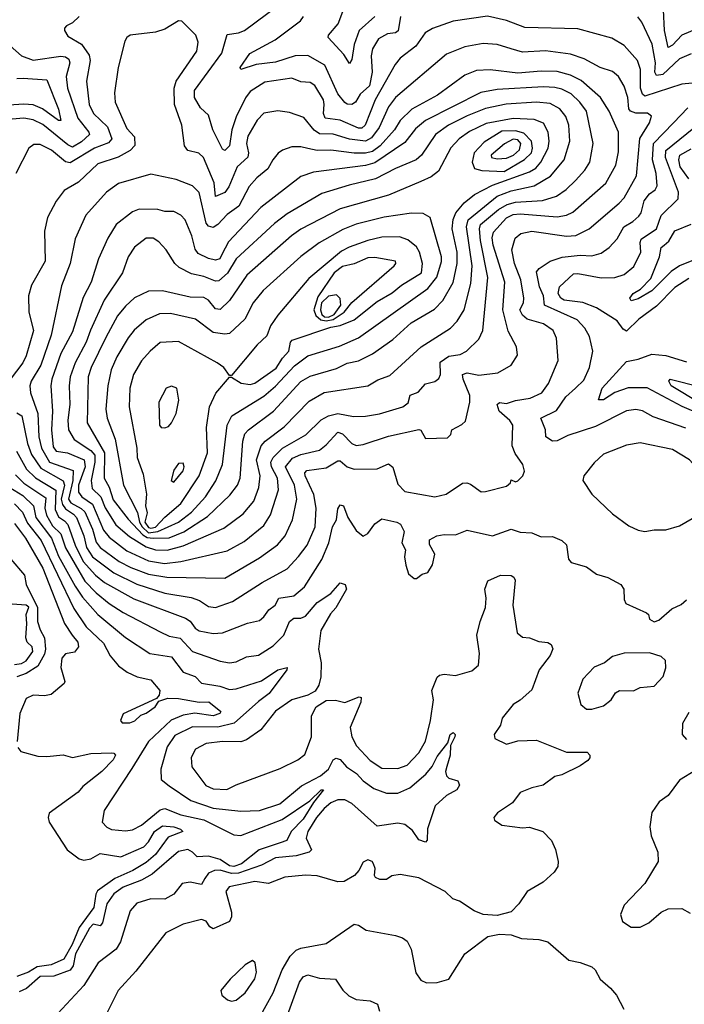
# Model space of a CAD drawing. Extents: x 1954678 to 2060275, y 904822 to 1016299.
# Tile 344 of 467: x 2007647 to 2010526, y 985236 to 989502. Entities that reach past the tile are written whole.
import ezdxf

# ---------------------------------------------------------------- set-up
doc = ezdxf.new("R2010")
doc.units = 0

msp = doc.modelspace()

# ---------------------------------------------------------------- linework, layer by layer
at = {"layer": '0CON20XD'}
for points in [[(2010605, 989230.5), (2010515, 989222.1), (2010355, 989170.9), (2010345, 989179.2), (2010335.8, 989205), (2010335.9, 989285.9), (2010322.9, 989325), (2010265, 989390.4), (2010212.3, 989422.3), (2010065, 989461.6), (2009835, 989467.4), (2009755, 989498.9), (2009672.9, 989517.1), (2009524.7, 989495.3), (2009435, 989463.8), (2009403.3, 989445), (2009362.2, 989387.8), (2009295.5, 989335), (2009273, 989307), (2009185.9, 989155), (2009143.2, 989045), (2009128.8, 989031.2), (2009115, 989031.7), (2009035, 989066.6), (2008970.4, 989075), (2008962.1, 989095), (2008966.3, 989135), (2008962.4, 989155), (2008925, 989216.2), (2008905, 989230), (2008865, 989232.2), (2008825, 989248.2), (2008708.3, 989231.7), (2008645, 989190.9), (2008625, 989163.2), (2008585, 989080.5), (2008565.1, 989024.9), (2008555.2, 988955), (2008535, 988935.6), (2008525, 988940.8), (2008483.8, 989025), (2008465, 989088.6), (2008429.4, 989119.4), (2008404.7, 989165), (2008403.8, 989195), (2008523.1, 989356.9), (2008545, 989437.8), (2008595, 989444.7), (2008620, 989455), (2008766, 989564)], [(2009185, 989515.9), (2009117.9, 989455), (2009095.2, 989395), (2009085, 989328.8), (2009075, 989312.5), (2009051, 989351), (2008983.1, 989425), (2008984.4, 989435), (2009025.9, 989484.1), (2009055, 989560.9)], [(2010599.6, 989470.4), (2010515, 989435.2), (2010475, 989391.1), (2010455, 989381.8), (2010440.1, 989455), (2010435.6, 989545)], [(2008495, 986954.7), (2008569.3, 986980.7), (2008697, 987063), (2008805, 987123.2), (2008855, 987175.4), (2008891.8, 987225), (2008926.1, 987305), (2008931.3, 987385), (2008921.2, 987445), (2008883.4, 987525), (2008882.1, 987537.9), (2008891.2, 987548.8), (2008975, 987559.6), (2009025, 987591.1), (2009035, 987590.4), (2009065, 987563.8), (2009095, 987553.8), (2009195, 987556.2), (2009245, 987577.8), (2009262.9, 987562.9), (2009285, 987489.4), (2009315, 987458.1), (2009445, 987433.8), (2009493.8, 987446.2), (2009565, 987494.3), (2009584.3, 987495.7), (2009598.9, 987488.9), (2009645, 987455.8), (2009665, 987457.1), (2009755, 987480), (2009772.5, 987495), (2009775, 987507.5), (2009795, 987500), (2009805, 987503.3), (2009826.7, 987525), (2009833.8, 987545), (2009825.6, 987575), (2009792.9, 987622.9), (2009780, 987655), (2009782.5, 987745), (2009770.4, 987765), (2009723.1, 987805), (2009714.6, 987835), (2009725, 987842.7), (2009755, 987839.5), (2009795, 987852.4), (2009858.4, 987861.6), (2009909.1, 987885), (2009937.2, 987925), (2009979.5, 988025), (2009972.1, 988122.1), (2009957.1, 988155), (2009915, 988183.8), (2009845, 988203.9), (2009825, 988222), (2009813.2, 988245), (2009828.9, 988275), (2009830.5, 988295), (2009817.3, 988375), (2009789.5, 988445), (2009778.4, 988505), (2009792.3, 988555), (2009818.1, 988575), (2009864.7, 988585.3), (2010015, 988564.3), (2010055, 988566.4), (2010113.6, 988595), (2010243.7, 988706.3), (2010265, 988730.5), (2010318.1, 988825), (2010332.2, 988987.8), (2010375.3, 989055), (2010383.6, 989083.6), (2010366.3, 989096.3), (2010315, 989096.7), (2010291.9, 989105), (2010285.8, 989115.8), (2010281.1, 989165), (2010264.4, 989214.4), (2010241.2, 989255), (2010215, 989276.7), (2010161.4, 989295), (2010092.3, 989332.3), (2010032.2, 989352.2), (2009925, 989366.7), (2009825, 989361.2), (2009776.1, 989376.1), (2009715, 989394.7), (2009655, 989398.4), (2009575, 989384.7), (2009495, 989352.9), (2009274.7, 989165), (2009245, 989124.6), (2009204.5, 989035), (2009170.6, 988989.4), (2009145, 988976), (2009075, 988984.9), (2009005, 989005.5), (2008945, 989006.7), (2008922.9, 989022.9), (2008878.2, 989078.2), (2008815, 989099.6), (2008765, 989107.1), (2008705, 989096.4), (2008675, 989066.7), (2008635, 988997.5), (2008630, 988965), (2008638.4, 988925), (2008635, 988905.6), (2008588.8, 988865), (2008552.1, 988777.9), (2008535, 988753.8), (2008495, 988736.5), (2008489.5, 988795), (2008442.9, 988905), (2008423.5, 988923.5), (2008375, 988934.7), (2008360.3, 988955), (2008349.3, 989045), (2008316.8, 989135), (2008315.7, 989205), (2008324.6, 989235.4), (2008413.8, 989365), (2008419.5, 989405), (2008409.2, 989435), (2008348.8, 989495), (2008335, 989496.7), (2008275, 989461.5), (2008235, 989447.3), (2008125, 989435.5), (2008110.6, 989425), (2008101.7, 989408.3), (2008073.2, 989295), (2008058, 989185), (2008060.4, 989145), (2008110.8, 989030.8), (2008144.8, 988994.8), (2008145, 988957.1), (2008125.4, 988935), (2008073.8, 988906.2), (2007985, 988878), (2007901.6, 988798.4), (2007838.9, 988761.1), (2007805.5, 988715), (2007767.9, 988645), (2007753.8, 988585), (2007757.3, 988455), (2007698.3, 988351.8), (2007685.3, 988305), (2007686.4, 988235), (2007706.6, 988155), (2007675.7, 988045), (2007660.5, 988015), (2007605, 987943.4)], [(2007904.8, 989515.2), (2007875, 989488.1), (2007850, 989475), (2007840.8, 989465), (2007840.8, 989455), (2007855, 989430.8), (2007915, 989395.5), (2007948.5, 989348.5), (2007952.3, 989325), (2007936.3, 989235), (2007948, 989135), (2007966.9, 989095), (2008027.9, 989037.9), (2008046.5, 988985), (2008031.4, 988968.6), (2007971.6, 988945), (2007865, 988881.3), (2007845.4, 988885.4), (2007785, 988937.2), (2007735, 988960.9), (2007708.6, 988961.4), (2007686.9, 988945), (2007630, 988835)], [(2009296.7, 989515), (2009286.5, 989453.5), (2009275, 989444.3), (2009240.1, 989439.9), (2009201.2, 989418.8), (2009174.8, 989375.2), (2009169.8, 989345), (2009173, 989275), (2009162.5, 989215), (2009121, 989179), (2009100.7, 989145), (2009085, 989134.2), (2009065.3, 989135.3), (2009055, 989142.5), (2009025, 989180.8), (2008968.1, 989305), (2008895, 989346.8), (2008840.8, 989345), (2008755, 989317.2), (2008671.9, 989308.1), (2008605, 989286.7), (2008601.4, 989295), (2008643.1, 989355), (2008753.6, 989415), (2008863.7, 989496.3), (2008875.8, 989515)], [(2010555.8, 989354.2), (2010505, 989331.9), (2010432.1, 989265), (2010405, 989259.5), (2010398.2, 989275), (2010400.3, 989315), (2010386.1, 989396.1), (2010341.5, 989491.5), (2010323.7, 989513.7)], [(2007580.6, 989410.6), (2007654.5, 989345), (2007705, 989327.1), (2007825, 989343.4), (2007845, 989340.3), (2007860.2, 989330.2), (2007864.8, 989315), (2007848.9, 989255), (2007853.4, 989205), (2007898.7, 989075), (2007946.8, 989015), (2007948.9, 989005), (2007915, 988972.5), (2007875, 988950), (2007855, 988959.8), (2007747.1, 989047.1), (2007705, 989067.7), (2007665, 989074.8), (2007615, 989070.2)], [(2008535, 987082.4), (2008685, 987170.3), (2008763.2, 987226.8), (2008796.5, 987265), (2008827.9, 987335), (2008847.8, 987425), (2008837.6, 987485), (2008797.8, 987565), (2008828.2, 987601.8), (2008865, 987617.3), (2008945, 987636.8), (2008975, 987659.1), (2009025, 987714.3), (2009045, 987708.1), (2009084.9, 987664.9), (2009105, 987657.5), (2009135, 987660.6), (2009245, 987697.7), (2009375, 987726.2), (2009385, 987724), (2009405, 987687.5), (2009499.3, 987690.7), (2009514.3, 987705), (2009518, 987725), (2009562.6, 987747.4), (2009577.2, 987762.8), (2009595.9, 987844.1), (2009595.9, 987874.1), (2009567.6, 987945), (2009565.5, 987965), (2009585, 987971.4), (2009635, 987962), (2009718.1, 987971.9), (2009775.8, 988005), (2009802.4, 988047.6), (2009798.8, 988085), (2009762.3, 988152.3), (2009740.2, 988245), (2009747.8, 988365), (2009697.1, 988525), (2009693.1, 988556.9), (2009699, 988581), (2009755, 988643.6), (2009785, 988657.5), (2009815, 988660.4), (2009975, 988648.1), (2010015, 988654.8), (2010042, 988668), (2010186.3, 988793.7), (2010228.8, 988871.2), (2010240.1, 988929.9), (2010240.8, 989015), (2010200.3, 989105), (2010162.8, 989165), (2010078.5, 989238.5), (2010032, 989262), (2009975, 989276.7), (2009905, 989278.9), (2009805, 989269.8), (2009685, 989284.8), (2009625, 989281.4), (2009575, 989261.6), (2009456.2, 989175), (2009345.1, 989114.9), (2009295, 989065.3), (2009270, 989025), (2009208.7, 988955), (2009175, 988930.7), (2009145, 988923.3), (2009095, 988923.7), (2008995, 988935.9), (2008935, 988935.2), (2008895, 988944.2), (2008865, 988950.9), (2008825, 988950.3), (2008785, 988936.2), (2008766.9, 988923.1), (2008743.1, 988895), (2008721.3, 988855), (2008673.8, 988816.2), (2008641.5, 988778.5), (2008595.4, 988694.6), (2008545, 988657.9), (2008505, 988613.9), (2008485, 988601.1), (2008465, 988606.8), (2008455, 988620.9), (2008425, 988752.9), (2008395, 988782.3), (2008325, 988810), (2008215, 988832.9), (2008075, 988792.3), (2008022.5, 988755), (2007933.8, 988655), (2007887.6, 988552.4), (2007865.3, 988445), (2007828.3, 988348.3), (2007782.9, 988135), (2007738.8, 988005), (2007696.8, 987935), (2007691.1, 987915), (2007693.1, 987885), (2007726.1, 987795), (2007730.3, 987695), (2007741.8, 987645), (2007776.5, 987585), (2007877.9, 987547.9), (2007877.4, 987505), (2007857.8, 987425), (2007868.6, 987408.6), (2007913.8, 987383.8), (2007928.9, 987368.9), (2007962, 987295), (2007978.5, 987238.5), (2007995, 987215.2), (2008078.3, 987155), (2008128.8, 987128.8), (2008205, 987099.9), (2008284.1, 987085.9), (2008535, 987082.4)], [(2007635, 989247.7), (2007661.7, 989248.3), (2007765, 989241.8), (2007815, 989114.4), (2007825.3, 989064.7), (2007815, 989064.7), (2007745.5, 989115.5), (2007705, 989133.5), (2007665, 989136.2), (2007555, 989128.3)], [(2008274.6, 987145.4), (2008345, 987154.5), (2008545, 987201.1), (2008619, 987241), (2008705, 987310.8), (2008732.8, 987357.2), (2008767.7, 987465), (2008764.1, 987515), (2008737, 987565), (2008734.2, 987585), (2008744.8, 987605), (2008784.9, 987645.1), (2008886.3, 987703.7), (2008952.4, 987767.6), (2008985, 987785.7), (2009025, 987795.2), (2009092.2, 987782.2), (2009145, 987784.1), (2009205, 987793.6), (2009306.2, 987823.8), (2009328.8, 987841.2), (2009338.9, 987875), (2009372.6, 987887.4), (2009405, 987923.6), (2009445.3, 987934.7), (2009462.3, 987947.7), (2009469.2, 987965), (2009467.7, 988017.7), (2009505, 988044), (2009555, 988051.2), (2009582.5, 988065), (2009635, 988117.5), (2009653.4, 988155), (2009674.8, 988385), (2009643.2, 988545), (2009638.2, 988595), (2009642.8, 988615), (2009720.2, 988679.8), (2009758.3, 988701.7), (2009795, 988711.4), (2009912, 988718), (2009972.3, 988737.7), (2010014.2, 988765.8), (2010054.6, 988805), (2010095, 988850.4), (2010115.9, 988885), (2010130.3, 988965), (2010102, 989105), (2010072.7, 989145), (2010035, 989180), (2009995, 989200.4), (2009965, 989208), (2009915, 989211.4), (2009715, 989199), (2009643.9, 989186.1), (2009405, 989064.8), (2009361.7, 989028.3), (2009315, 988970), (2009185, 988881.6), (2009145, 988870.4), (2008918.9, 988841.1), (2008865, 988822.7), (2008691.4, 988688.6), (2008551.1, 988538.9), (2008523, 988485), (2008514.1, 988465.9), (2008495, 988459.5), (2008465, 988467), (2008419.4, 988489.4), (2008407.3, 988507.3), (2008392.7, 988565), (2008364.2, 988634.2), (2008345.6, 988655), (2008315, 988670.4), (2008275, 988671.1), (2008245, 988679.6), (2008165, 988680.4), (2008135, 988669.5), (2008065.4, 988615), (2008028, 988555), (2007988.4, 988465), (2007956.7, 988365), (2007921.7, 988298.3), (2007875, 988148.9), (2007824.5, 988055), (2007786, 987945), (2007781.6, 987915), (2007789.7, 987805), (2007784.2, 987725), (2007791.7, 987651.7), (2007805, 987632.3), (2007853.6, 987625), (2007926.5, 987595), (2007930.4, 987565), (2007901.6, 987485), (2007901.3, 987455), (2007916, 987435), (2007962.2, 987402.2), (2008010.6, 987290.6), (2008035, 987259.4), (2008110.3, 987200.3), (2008205, 987157.1), (2008274.6, 987145.4)], [(2008285, 987203.8), (2008355, 987221.7), (2008531.3, 987298.7), (2008615, 987360.9), (2008660.5, 987415), (2008683.4, 987475), (2008688.7, 987525), (2008673, 987595), (2008693.4, 987655), (2008710.7, 987675), (2008792.5, 987737.5), (2008900.6, 987849.4), (2008965, 987886.2), (2009155, 987916), (2009198.4, 987941.6), (2009249.7, 987960.3), (2009385.7, 988084.3), (2009512.7, 988165), (2009542, 988195), (2009572.1, 988245), (2009601.2, 988358.8), (2009606.9, 988435), (2009582.3, 988605), (2009588.8, 988635), (2009715, 988736.6), (2009775, 988760.1), (2009875, 988781.3), (2009946, 988824), (2010004.8, 988895), (2010030.2, 988975), (2010025.7, 989045), (2010012.6, 989082.6), (2009986.1, 989116.1), (2009945, 989139), (2009885.5, 989144.5), (2009753.8, 989136.2), (2009665, 989117.6), (2009585, 989085.2), (2009504.9, 989045.1), (2009447.2, 989005), (2009387.1, 988915), (2009364.5, 988895), (2009275, 988857.8), (2009187.8, 988812.2), (2009074.5, 988785.5), (2008955, 988748.6), (2008805, 988660.5), (2008751, 988619), (2008584.3, 988465.7), (2008546.9, 988403.1), (2008509.4, 988370.6), (2008495, 988368.5), (2008445, 988389.3), (2008390.6, 988400.6), (2008337.8, 988427.8), (2008318.5, 988445), (2008280.9, 988505), (2008249.5, 988539.5), (2008225, 988555.3), (2008195, 988554.7), (2008144.4, 988515.6), (2008116.6, 988475), (2008092.3, 988405), (2008013.2, 988286.8), (2007953.1, 988156.9), (2007935.2, 988105), (2007887.2, 988015), (2007866.3, 987955), (2007861.3, 987915), (2007864.4, 987835), (2007856.1, 987766.1), (2007857.7, 987725), (2007882.8, 987682.8), (2007955, 987635.4), (2007971.8, 987615), (2007972.3, 987585), (2007957.2, 987505), (2007961, 987471), (2007998.8, 987435), (2008016.5, 987386.5), (2008063.3, 987313.3), (2008122.5, 987262.5), (2008195, 987218.5), (2008235, 987204.9), (2008285, 987203.8)], [(2010531.8, 987731.8), (2010391.2, 987781.2), (2010345, 987806.6), (2010315, 987812.7), (2010275, 987806.7), (2010140.6, 987739.4), (2010020.4, 987699.6), (2009975, 987677.1), (2009955, 987676.1), (2009925.5, 987695), (2009923.8, 987725), (2009904.4, 987775), (2009971.9, 987808.1), (2010012.3, 987867.7), (2010054.5, 987905.5), (2010089.9, 987940.1), (2010114.8, 987995.2), (2010129.6, 988065), (2010115, 988128.8), (2010095.4, 988165), (2010061.2, 988201.2), (2009919.5, 988265), (2009915, 988305.7), (2009898.8, 988345), (2009885, 988408.8), (2009896.9, 988423.1), (2009945, 988455.4), (2009996.6, 988473.4), (2010075, 988481.2), (2010125, 988478.4), (2010165, 988490.8), (2010200, 988515), (2010235, 988552.5), (2010263.6, 988605), (2010302.6, 988627.4), (2010329, 988651), (2010338.2, 988665), (2010352.3, 988717.7), (2010375, 988747.6), (2010400, 988765), (2010407.8, 988782.2), (2010403.8, 988835), (2010388, 988895), (2010392.3, 988965), (2010479.4, 989055), (2010540.7, 989119.3)], [(2008225, 987254.9), (2008295, 987257.2), (2008357.8, 987282.2), (2008460.5, 987349.5), (2008557.6, 987442.4), (2008590, 987485), (2008602.4, 987515), (2008613.7, 987675), (2008622.5, 987707.5), (2008637.5, 987725), (2008745.8, 987805), (2008865, 987934.7), (2008905, 987958), (2009018.8, 987991.2), (2009065.9, 988014.1), (2009115, 988023.8), (2009175, 988053.4), (2009263.7, 988116.3), (2009341.8, 988188.2), (2009442.9, 988247.1), (2009480, 988285), (2009525, 988363.3), (2009541.9, 988445), (2009541.1, 988495), (2009519.6, 988595), (2009523.9, 988636.1), (2009535.7, 988665), (2009571.6, 988708.4), (2009616.2, 988745), (2009695.4, 988785), (2009855, 988842), (2009882.1, 988857.9), (2009904.1, 988885), (2009936, 988945), (2009940.2, 988975), (2009935.2, 989015), (2009915, 989053.2), (2009875, 989069.8), (2009785, 989074.1), (2009667.9, 989052.1), (2009595, 989016.7), (2009550.3, 988985), (2009515, 988947.3), (2009460.8, 988845), (2009429.5, 988820.5), (2009385, 988800.3), (2009245, 988741.8), (2009035, 988683), (2008865, 988594.2), (2008824.5, 988565.5), (2008631.1, 988395), (2008555.2, 988284.8), (2008515, 988246), (2008495, 988249.4), (2008465, 988286.3), (2008445, 988298.6), (2008385, 988299.8), (2008265, 988327.4), (2008205, 988326), (2008143.8, 988296.2), (2008105, 988260.3), (2008070.9, 988219.1), (2008020.4, 988125), (2007956, 987995), (2007943.7, 987955), (2007939, 987755), (2008014.9, 987625), (2008013, 987515), (2008035, 987476.2), (2008051.6, 987421.6), (2008117.2, 987337.2), (2008180.3, 987270.3), (2008198.8, 987258.8), (2008225, 987254.9)], [(2010545, 988380.5), (2010485, 988341.1), (2010405, 988261.2), (2010329.1, 988205), (2010275, 988152.9), (2010260.4, 988160.4), (2010235, 988196.8), (2010145, 988253.2), (2010086.2, 988276.2), (2010005, 988286.8), (2009990.3, 988295), (2009979.8, 988315), (2009984.7, 988345), (2010045, 988400.2), (2010065, 988402.3), (2010165, 988383.1), (2010224.7, 988384.7), (2010265, 988398), (2010307.1, 988432.9), (2010337.1, 988495), (2010333.7, 988536.3), (2010338.4, 988551.6), (2010404.7, 988595), (2010426, 988654), (2010498.9, 988725), (2010499.8, 988755), (2010443.8, 988905), (2010446.2, 988935), (2010567, 989033)], [(2009745, 988844.2), (2009833.8, 988896.2), (2009863.3, 988925), (2009867.7, 988945), (2009863, 988975), (2009830.9, 989010.9), (2009795, 989020.1), (2009735, 989019.3), (2009659.2, 988970.8), (2009615.3, 988925), (2009606.1, 988885), (2009617.2, 988857.2), (2009648.3, 988848.3), (2009745, 988844.2)], [(2009715, 988899.6), (2009755, 988901.9), (2009785.6, 988914.4), (2009811.3, 988938.7), (2009818.2, 988965), (2009805, 988981.9), (2009785, 988983.6), (2009746.5, 988963.5), (2009688.5, 988915), (2009690.9, 988905), (2009715, 988899.6)], [(2010545, 988812.2), (2010507.9, 988865), (2010501.7, 988895), (2010505.5, 988914.5), (2010555, 988942.4)], [(2008205, 987279.1), (2008245, 987283.6), (2008335, 987324.3), (2008391.3, 987368.7), (2008451.5, 987435), (2008496.7, 987503.3), (2008525.6, 987575), (2008545.7, 987745), (2008565.4, 987785), (2008705, 987871.1), (2008755, 987913.8), (2008837.4, 988002.6), (2008895, 988045.3), (2009032.7, 988087.3), (2009115, 988123.4), (2009415, 988337.6), (2009453.7, 988386.3), (2009473.9, 988453.9), (2009474.4, 988475), (2009424.7, 988644.7), (2009395, 988662.3), (2009343.5, 988663.5), (2009225, 988646.5), (2009105, 988615.7), (2009047.1, 988592.9), (2008944.6, 988535), (2008865, 988475.3), (2008702.1, 988327.9), (2008658.8, 988275), (2008621.8, 988205), (2008555, 988142.9), (2008535, 988138.8), (2008485, 988146.3), (2008407.8, 988205), (2008299.5, 988229.5), (2008253.1, 988226.9), (2008195, 988201.6), (2008142.7, 988157.3), (2008117.1, 988122.9), (2008068.2, 988041.8), (2008043, 987985), (2008029.1, 987915), (2008020.6, 987815), (2008025.2, 987775), (2008060.6, 987685), (2008096.6, 987485), (2008157.3, 987367.3), (2008166.2, 987325), (2008177.7, 987305), (2008205, 987279.1)], [(2010565, 988459.6), (2010504.9, 988435.1), (2010469, 988411), (2010385, 988327.1), (2010325, 988292.9), (2010295, 988283.6), (2010289.4, 988295), (2010304.7, 988315), (2010335.8, 988334.2), (2010380.1, 988379.9), (2010418.3, 988475), (2010424.7, 988515), (2010437.9, 988525), (2010458.3, 988541.7), (2010485, 988587.3), (2010555, 988616.2)], [(2008215, 987298.5), (2008235, 987303.4), (2008275, 987346.7), (2008345.6, 987405), (2008424.3, 987525), (2008460.4, 987625), (2008456.7, 987735), (2008468.8, 987825), (2008496.2, 987883.8), (2008555, 987952.5), (2008565, 987952.5), (2008606.8, 987926.8), (2008645, 987920.9), (2008665, 987926.5), (2008758.4, 987991.6), (2008784.6, 988035.4), (2008812.1, 988065), (2008820, 988105), (2008826.8, 988113.2), (2008995, 988169), (2009035, 988176.3), (2009095, 988200.9), (2009195, 988280.2), (2009260.9, 988319.1), (2009301.2, 988351.2), (2009387.2, 988405), (2009392.2, 988445), (2009378.1, 988495), (2009365, 988517.1), (2009328.7, 988548.7), (2009291.3, 988561.3), (2009215, 988559.1), (2009154.2, 988545.8), (2009073.3, 988516.7), (2009041.2, 988498.8), (2008899.6, 988380.4), (2008765, 988222.2), (2008733.1, 988175), (2008717.6, 988132.4), (2008675, 988093.8), (2008565, 987960), (2008555, 987960), (2008530.8, 987995), (2008502.5, 988015), (2008335, 988107.3), (2008255, 988102.9), (2008211.8, 988065), (2008175, 988023.3), (2008140.3, 987965), (2008123.9, 987905), (2008121.3, 987825), (2008154.3, 987645), (2008156.3, 987605), (2008182, 987532), (2008196.1, 987446.1), (2008191.7, 987395), (2008199.8, 987365), (2008189.1, 987325), (2008205, 987302.3), (2008215, 987298.5)], [(2008975, 988197.6), (2009005, 988202.4), (2009052.4, 988235), (2009085, 988277.1), (2009268.8, 988435), (2009276.3, 988445), (2009275.2, 988455.2), (2009185, 988470.8), (2009155, 988469.5), (2009096, 988444), (2009045, 988432.4), (2009009.2, 988405), (2008938.5, 988301.5), (2008921, 988245), (2008929.8, 988219.8), (2008951.6, 988201.6), (2008975, 988197.6)], [(2008985, 988212.9), (2009009.1, 988225), (2009038.5, 988265), (2009035, 988294.1), (2009019.6, 988309.6), (2008985, 988304.5), (2008953.7, 988275), (2008949.9, 988245), (2008955, 988225), (2008967.8, 988215), (2008985, 988212.9)], [(2010605, 987788.4), (2010515.9, 987825.9), (2010365, 987906.7), (2010282.7, 987907.3), (2010224, 987886), (2010175, 987854.6), (2010154.5, 987854.5), (2010170.2, 987905), (2010275, 988021.5), (2010325, 988030.7), (2010385, 988052), (2010445, 988046.9), (2010535, 988020)], [(2010595, 987839.2), (2010468.9, 987915), (2010458.8, 987935), (2010465, 987944.4), (2010595, 987911)], [(2008275, 987733.1), (2008291.1, 987738.9), (2008304.2, 987755), (2008324.4, 987795.6), (2008336.9, 987853.1), (2008326.9, 987905), (2008305, 987913.6), (2008281.8, 987905), (2008249.8, 987845), (2008252.2, 987745), (2008260, 987735), (2008275, 987733.1)], [(2007635, 987798.9), (2007656.7, 987785), (2007680.3, 987665), (2007697.8, 987617.8), (2007738.4, 987558.4), (2007835, 987504.3), (2007840.8, 987485), (2007826.5, 987425), (2007831.8, 987401.8), (2007845, 987382.4), (2007880.1, 987360.1), (2007892.5, 987345), (2007924.9, 987265), (2007936.2, 987215), (2007962.1, 987175), (2008055, 987104.5), (2008155, 987055.5), (2008275, 987017.8), (2008389, 986999), (2008425.6, 986985), (2008465, 986960), (2008495, 986954.7)], [(2010355, 987284.5), (2010395, 987292.1), (2010445, 987291.5), (2010505, 987308.6), (2010559.1, 987340.9), (2010583.8, 987365), (2010605, 987397.5), (2010612, 987425), (2010593.1, 987545), (2010548.5, 987595), (2010475, 987639.7), (2010335, 987668.2), (2010275, 987658.5), (2010175, 987619.2), (2010135, 987582), (2010090, 987525), (2010086.7, 987505), (2010125, 987446.2), (2010215, 987361.4), (2010285, 987309.4), (2010325, 987289.4), (2010355, 987284.5)], [(2007632.6, 987632.6), (2007675.8, 987555), (2007715, 987517), (2007803.2, 987463.2), (2007800.2, 987380.2), (2007815, 987347.6), (2007840.8, 987330.8), (2007855.3, 987315.3), (2007886.6, 987225), (2007921.6, 987155), (2007975.8, 987095.8), (2008015, 987063.4), (2008142, 986992), (2008365, 986908.4), (2008385.2, 986895.2), (2008407.5, 986865), (2008423.8, 986853.8), (2008485, 986842.1)], [(2008315, 987497.5), (2008355, 987547.1), (2008360, 987565), (2008355, 987580), (2008335, 987579.4), (2008315, 987550), (2008303.1, 987505), (2008315, 987497.5)], [(2007629.1, 987529.1), (2007664.4, 987494.4), (2007759.8, 987429.8), (2007756.2, 987385), (2007762.6, 987355), (2007789.5, 987309.5), (2007824.6, 987274.6), (2007845, 987213.2), (2007929.8, 987069.8), (2007978.8, 987018.8), (2008035, 986972.7), (2008095, 986933.9), (2008255, 986848.9), (2008295, 986830.8), (2008341.6, 986821.6), (2008395, 986764.7), (2008515, 986722), (2008555, 986715.4), (2008585, 986719.6), (2008629.4, 986740.6), (2008681.6, 986748.4), (2008745, 986788.2), (2008790.5, 986835), (2008815.3, 986895), (2008835, 986908.6), (2008865, 986909.2), (2008885, 986917.4), (2008935, 986977.3), (2008994.8, 987015.2), (2009035, 987061.4), (2009057.1, 987055), (2009062.9, 987035), (2009015.8, 986954.2), (2008992.7, 986927.3), (2008951.7, 986855), (2008940.7, 986775), (2008952.7, 986715), (2008951.9, 986655), (2008942.2, 986617.8), (2008927.1, 986592.9), (2008894.4, 986575.6), (2008825, 986554.5), (2008755, 986505.8), (2008691.5, 986425), (2008629.1, 986380.9), (2008605, 986373), (2008525, 986374.4), (2008454.5, 986365.5), (2008408.1, 986341.9), (2008389.7, 986305), (2008392.8, 986265), (2008453.6, 986183.6), (2008485, 986169), (2008543.6, 986166.4), (2008585, 986187.1), (2008775, 986257.5), (2008852, 986295), (2008881.5, 986318.5), (2008910.4, 986395), (2008911.4, 986485), (2008931.2, 986525), (2008975, 986552.2), (2009015, 986553.5), (2009055, 986543.8), (2009117.6, 986567.6), (2009125.8, 986565), (2009123.8, 986545), (2009078.4, 986435), (2009085.3, 986395.3), (2009105.4, 986355), (2009165, 986292.5), (2009215, 986258.4), (2009285, 986256.8), (2009325, 986272.5), (2009375, 986324.6), (2009405, 986375.7), (2009426.7, 986465), (2009439.5, 986555), (2009431.5, 986595), (2009455, 986653.8), (2009465, 986662.5), (2009485, 986665.8), (2009535, 986660), (2009605, 986680.9), (2009634.2, 986705), (2009638.1, 986755), (2009626.4, 986835), (2009641.8, 986895), (2009663.8, 986955), (2009666.7, 986995), (2009661.4, 987035), (2009675, 987070), (2009730, 987095), (2009775, 987093.8), (2009786.7, 987086.7), (2009792.9, 987072.9), (2009782.7, 986965), (2009801.4, 986845), (2009825, 986827.1), (2009855, 986823.3), (2009895, 986808.2), (2009935, 986804), (2009948.8, 986795), (2009955.6, 986775.6), (2009945, 986747.5), (2009897.1, 986685), (2009865, 986598.9), (2009815, 986553.3), (2009784.3, 986535), (2009736.7, 986475), (2009729.2, 986445), (2009702.5, 986405), (2009705, 986386.7), (2009755, 986363.5), (2009805, 986377.3), (2009885, 986380.7), (2010015, 986328.9), (2010105, 986328), (2010116.2, 986315), (2010115.9, 986304.1), (2010108.1, 986291.9), (2010075, 986268.5), (2009995, 986230), (2009965, 986222.9), (2009914.7, 986185.3), (2009865, 986173.8), (2009815, 986153.1), (2009781.3, 986108.7), (2009716, 986065), (2009700, 986045), (2009702.9, 986032.9), (2009735, 986012.5), (2009825, 986000), (2009855, 986002.5), (2009913.3, 985985), (2009950, 985945), (2009967, 985907), (2009978.8, 985855), (2009977.7, 985832.3), (2009961.2, 985808.8), (2009914.5, 985765.5), (2009845, 985724), (2009809.1, 985670.9), (2009775, 985636.2), (2009715, 985620), (2009655, 985624.2), (2009615, 985640.8), (2009552.4, 985682.4), (2009523, 985693), (2009490, 985725), (2009375, 985784), (2009295, 985797.5), (2009258.3, 985791.7), (2009235, 985776.2), (2009206.4, 985776.4), (2009187.5, 985785), (2009183.8, 985793.8), (2009186.1, 985823.9), (2009178.8, 985845), (2009173.3, 985855), (2009155, 985862), (2009135, 985851.2), (2009116, 985815), (2009096.4, 985793.6), (2009051.7, 985768.3), (2009025, 985766.8), (2008935, 985792.8), (2008885, 985795.9), (2008795, 985786.2), (2008725, 985759.4), (2008665, 985768.3), (2008554.3, 985745), (2008539.3, 985725), (2008563.8, 985635), (2008563.8, 985615), (2008555, 985594.4), (2008485, 985563.3), (2008471.2, 985571.2), (2008455, 985595.8), (2008435, 985602.9), (2008355, 985582.5), (2008279.4, 985545), (2008150.5, 985379.5), (2008073.3, 985295), (2008023.1, 985195)], [(2007586.2, 987486.2), (2007659.9, 987439.9), (2007706.1, 987396.1), (2007716.4, 987345), (2007784.1, 987255), (2007815, 987177.8), (2007886.8, 987046.8), (2007919.6, 986999.6), (2007985, 986925.2), (2008105.2, 986825.2), (2008210.6, 986755), (2008305, 986740.8), (2008355.5, 986675.5), (2008406.6, 986656.6), (2008435, 986627.1), (2008514.1, 986614.1), (2008555, 986600), (2008585, 986602.6), (2008695, 986637.5), (2008765, 986685.3), (2008805.8, 986695), (2008804.2, 986685), (2008728.1, 986581.9), (2008681.8, 986548.2), (2008576.3, 986453.7), (2008505, 986436), (2008395, 986438.5), (2008319, 986401), (2008285, 986351.9), (2008258.6, 986255), (2008259.8, 986209.8), (2008295, 986182.2), (2008388.1, 986118.1), (2008485, 986086), (2008605, 986072.2), (2008685, 986074.8), (2008773.8, 986105), (2008867.1, 986182.9), (2008950, 986225), (2008983.9, 986255), (2009005, 986295.5), (2009017.2, 986302.8), (2009035, 986296.3), (2009062.9, 986265), (2009105.8, 986235.8), (2009134.5, 986204.5), (2009180.2, 986170.2), (2009235, 986150.4), (2009285, 986150.6), (2009336.6, 986173.4), (2009406.6, 986233.4), (2009433.5, 986266.5), (2009455, 986309.6), (2009501.7, 986368.3), (2009511.9, 986405), (2009525, 986414), (2009532.5, 986405), (2009531.4, 986395), (2009513.3, 986356.7), (2009511.9, 986315), (2009496.6, 986266.6), (2009491.8, 986245), (2009495.6, 986225), (2009506.2, 986215), (2009544.4, 986204.4), (2009552.5, 986185), (2009540.8, 986165), (2009495, 986140.9), (2009446.8, 986095), (2009413.6, 985996.4), (2009412.5, 985947.5), (2009405, 985938), (2009375, 985947.8), (2009348.7, 985988.7), (2009315, 986014.6), (2009285, 986020.6), (2009195, 986007.9), (2009085, 986106.3), (2009055, 986121.6), (2009025, 986121.6), (2008995, 986108.4), (2008965, 986084.5), (2008932.2, 986045), (2008895.2, 985985), (2008888.3, 985955), (2008911.1, 985905), (2008901.1, 985895), (2008845, 985878.9), (2008755, 985870.2), (2008695, 985838.1), (2008595, 985804.5), (2008565, 985801.8), (2008515, 985816.5), (2008490.6, 985815), (2008465, 985803.7), (2008449.4, 985780.6), (2008435, 985754.7), (2008385, 985765.4), (2008350.5, 985759.5), (2008315, 985713.5), (2008275, 985690.8), (2008215, 985692.9), (2008155, 985673.5), (2008125, 985640), (2008083.2, 985506.8), (2008065.4, 985475), (2007987.5, 985415), (2007925, 985316.5), (2007792.9, 985175)], [(2007625, 987404.8), (2007658.5, 987368.5), (2007680.7, 987320.7), (2007739.5, 987245), (2007881.2, 986951.2), (2007935, 986871.2), (2008010.5, 986800.5), (2008038.8, 986745), (2008075, 986702.1), (2008113.1, 986675), (2008155.2, 986655.2), (2008215, 986641.3), (2008254, 986595), (2008251.2, 986575), (2008238.8, 986561.2), (2008095, 986494.3), (2008083.3, 986465), (2008091.2, 986455), (2008124.6, 986454.6), (2008145, 986463.9), (2008171.9, 986488.1), (2008195, 986496.5), (2008234.4, 986525), (2008250.2, 986549.8), (2008288.3, 986561.7), (2008335, 986561.3), (2008425, 986544.4), (2008466.4, 986546.4), (2008518.8, 986505), (2008514, 986495), (2008485, 986485.4), (2008405, 986497.1), (2008355, 986489.2), (2008302.6, 986467.4), (2008205.2, 986375), (2008133.3, 986256.7), (2008013.5, 986075), (2008004.2, 986025), (2008025, 986002.5), (2008045, 985993.5), (2008105, 985987.1), (2008135, 985991.3), (2008175, 986011.9), (2008255, 986078.9), (2008275, 986083.4), (2008345, 986057), (2008445, 986035.1), (2008575, 985970.5), (2008605, 985967), (2008783.1, 986036.9), (2008903.1, 986116.9), (2008952.5, 986165), (2008963.3, 986165), (2008920, 986110), (2008875, 986037.2), (2008822.9, 985985), (2008803.8, 985945), (2008775.2, 985935.2), (2008684.4, 985905.6), (2008607.6, 985845), (2008575, 985832.6), (2008555, 985836), (2008515, 985862.6), (2008465, 985877.8), (2008415, 985874.1), (2008395, 985895.3), (2008375, 985906.2), (2008335, 985898.2), (2008220.8, 985799.2), (2008175, 985774.2), (2008095, 985743.4), (2008054.3, 985715), (2008025, 985670.5), (2008005, 985588.1), (2007995, 985575.6), (2007965, 985582.6), (2007949.3, 985565), (2007888.9, 985455), (2007878.2, 985401.8), (2007865.8, 985384.2), (2007795, 985357.7), (2007735, 985356.2), (2007676.4, 985303.6), (2007645, 985289.2)], [(2008485, 986842.1), (2008525, 986844.7), (2008633.6, 986886.4), (2008685, 986898.2), (2008705, 986914.4), (2008725.7, 986944.3), (2008753.2, 986965), (2008769.1, 986995), (2008835, 987005.3), (2008880, 987045), (2008955, 987162.5), (2008985.2, 987235), (2009001.7, 987305), (2009019.7, 987335), (2009025, 987382.5), (2009035, 987400), (2009049.2, 987395), (2009067.9, 987345), (2009105, 987288.1), (2009135, 987264.3), (2009155, 987275.7), (2009185, 987316.9), (2009215, 987338.6), (2009280, 987325), (2009296.1, 987316.1), (2009311.9, 987285), (2009301.9, 987235), (2009318, 987205), (2009314, 987175), (2009318.8, 987138.8), (2009330.3, 987100.3), (2009355, 987081.2), (2009365, 987080), (2009390.5, 987099.5), (2009415, 987106.2), (2009435, 987140), (2009445.4, 987185.4), (2009421.7, 987228.3), (2009422.1, 987247.9), (2009453.3, 987265), (2009485, 987271.1), (2009535, 987270.4), (2009585, 987290.3), (2009695, 987266.2), (2009775, 987294.4), (2009815, 987281.5), (2009865, 987277.8), (2009905, 987260.9), (2009955, 987262.2), (2009994.6, 987244.6), (2010015, 987226), (2010024.4, 987165), (2010035, 987150), (2010101.7, 987131.7), (2010145, 987100), (2010195, 987085.6), (2010250, 987055), (2010264.2, 987034.2), (2010265, 986990), (2010272.6, 986972.6), (2010362.3, 986932.3), (2010370, 986925), (2010374.2, 986904.2), (2010395, 986893.3), (2010415, 986900), (2010471.2, 986948.8), (2010512.1, 986967.9), (2010535, 986988)], [(2007625, 987318.6), (2007671.4, 987255), (2007746.8, 987125), (2007840.7, 986885), (2007874.9, 986834.9), (2007899.3, 986805), (2007902.1, 986785), (2007885, 986761.5), (2007845, 986754.3), (2007829.4, 986735), (2007824.5, 986695), (2007843.1, 986635), (2007840, 986625), (2007782.6, 986577.4), (2007755, 986572.4), (2007705, 986575.7), (2007675, 986560.8), (2007648.1, 986495), (2007635.6, 986375)], [(2007607.9, 987165), (2007667.5, 987095), (2007674.3, 987055), (2007723.5, 986955), (2007724.6, 986895), (2007735, 986858.8), (2007754, 986824), (2007759, 986775), (2007755, 986752.2), (2007725, 986700.8), (2007675, 986669.5), (2007635, 986654.6)], [(2007625, 986708.1), (2007655, 986712.9), (2007675, 986723.5), (2007704.2, 986765), (2007701.4, 986785), (2007680, 986805), (2007673.2, 986823.2), (2007678.5, 986885), (2007674.4, 986925), (2007687.1, 986957.1), (2007675, 986965.8), (2007615, 986968.8)], [(2010125, 986514.2), (2010175, 986528.6), (2010208.6, 986555), (2010228.1, 986585), (2010245, 986595.6), (2010305, 986594.2), (2010335, 986608), (2010395.7, 986614.3), (2010433.9, 986656.1), (2010445.9, 986694.1), (2010443.8, 986725), (2010425, 986742), (2010375, 986758.8), (2010265, 986757.1), (2010215, 986742.5), (2010180, 986715), (2010135, 986695.8), (2010086, 986645), (2010064.3, 986584.3), (2010076.7, 986535), (2010102.5, 986515), (2010125, 986514.2)], [(2010545, 986500), (2010517.1, 986452.9), (2010515.6, 986405), (2010535, 986382.9)], [(2007638.9, 986348.9), (2007651.6, 986331.6), (2007725, 986310.8), (2007765, 986308.8), (2007835, 986316.5), (2007875, 986304.7), (2007955, 986321.9), (2008045.2, 986325.2), (2008055, 986324.4), (2008062.5, 986315), (2008052.5, 986295), (2008003.1, 986245), (2007921, 986179), (2007900, 986155), (2007775, 986063.3), (2007770, 986045), (2007775, 986024.3), (2007852.3, 985905), (2007905, 985866.2), (2007925, 985859.8), (2007955, 985865.8), (2007995, 985888.4), (2008085.4, 985874.6), (2008185, 985918.6), (2008205, 985940), (2008230.7, 985985), (2008265, 986009.4), (2008315, 986005.2), (2008344, 985995), (2008353.8, 985985), (2008290.1, 985959.9), (2008235.5, 985885), (2008195, 985850.8), (2008136.6, 985815), (2008059.6, 985780.4), (2007983.3, 985726.7), (2007976.6, 985713.4), (2007968.8, 985655), (2007905, 985568.8), (2007874.5, 985495), (2007838.3, 985431.7), (2007782.8, 985407.2), (2007722.3, 985397.7), (2007685, 985374.5), (2007635, 985355.8)], [(2010575, 986250), (2010505, 986207.5), (2010455, 986140), (2010417.3, 986112.7), (2010385, 986066.2), (2010375.8, 986005), (2010382.5, 985965), (2010410.8, 985895), (2010412, 985855), (2010355, 985758.8), (2010265.7, 985665), (2010248.6, 985625), (2010257.5, 985595), (2010295, 985570), (2010335, 985570), (2010371.8, 985588.2), (2010425.7, 985634.3), (2010455, 985650), (2010515, 985650.8), (2010551.3, 985631.3)], [(2008692, 985188), (2008745.2, 985285), (2008784.1, 985385), (2008818.2, 985445), (2008845, 985469.7), (2008865, 985478.4), (2008975, 985499.6), (2009095, 985582.5), (2009115, 985578), (2009147.3, 985557.3), (2009275, 985534), (2009305, 985524), (2009325, 985508.8), (2009342.5, 985475), (2009362.1, 985372.1), (2009385, 985340), (2009409.3, 985329.3), (2009455, 985330), (2009505, 985344.2), (2009575, 985454), (2009675, 985530), (2009725, 985540), (2009775, 985536.7), (2009820.7, 985520.7), (2009895, 985516), (2009935, 985505.8), (2010025, 985427.1), (2010075, 985417.1), (2010125, 985398.6), (2010139.2, 985385), (2010160.6, 985345), (2010206, 985306), (2010231.4, 985275), (2010263.3, 985215)], [(2008565, 985250), (2008585, 985253.8), (2008624.2, 985285), (2008665.8, 985345.8), (2008673.1, 985375), (2008667.5, 985415), (2008655.9, 985425.9), (2008623, 985407), (2008558.8, 985345), (2008517.5, 985295), (2008522.5, 985275), (2008547.5, 985255), (2008565, 985250)], [(2008783.6, 985125), (2008858.3, 985331.7), (2008875, 985355.4), (2008895, 985363.2), (2008945, 985349.4), (2009014.5, 985344.5), (2009047, 985297), (2009072.4, 985272.4), (2009105, 985257.1), (2009165, 985250.8), (2009196.2, 985236.2), (2009205.4, 985205.4)]]:
    msp.add_lwpolyline(points, dxfattribs=at)

doc.saveas('drawing.dxf')
